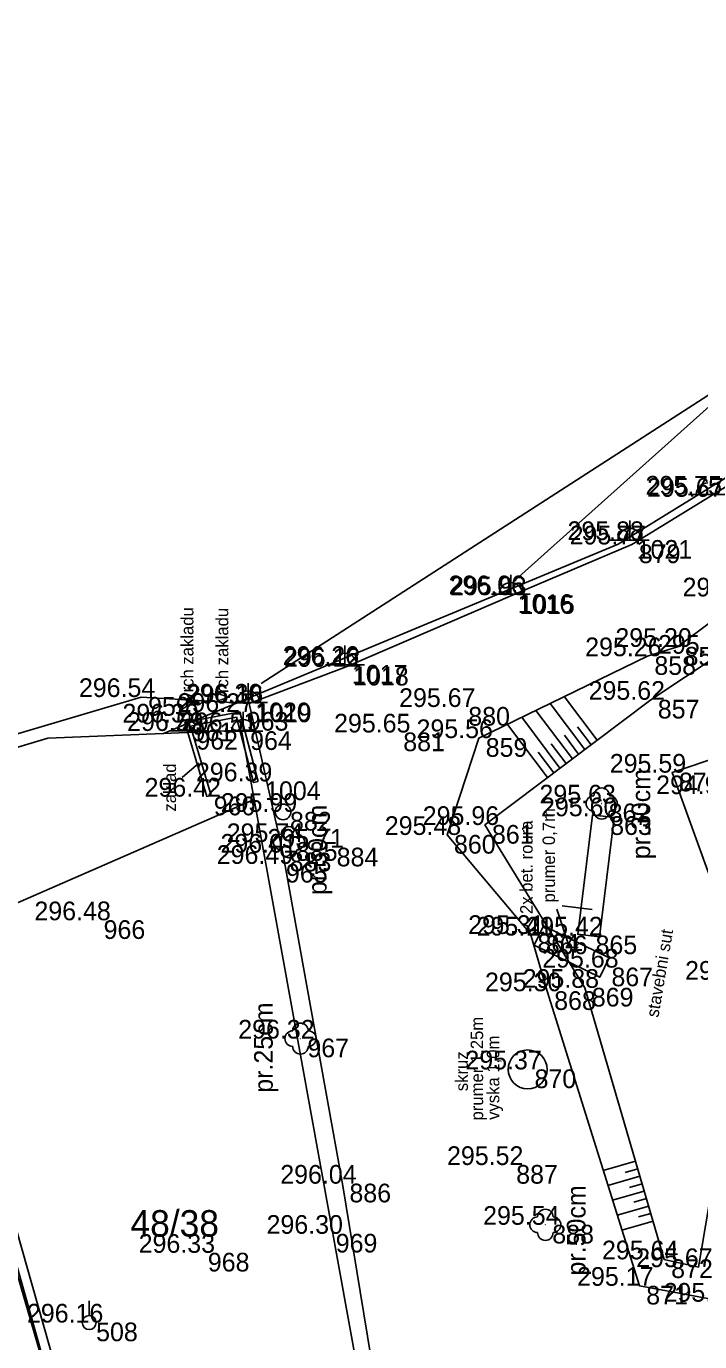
# Model space of a CAD drawing. Extents: x -599970 to -599524, y -1154772 to -1154457.
# Drawn here: x -599787.3 to -599765.66, y -1154639.75 to -1154597.51 of the extents above; entities that cross this region are included whole.
import ezdxf

# ---------------------------------------------------------------- set-up
doc = ezdxf.new("R2010")
doc.units = 0
for name, color, linetype in [('Z-KANALIZACNI SACHTY VPUSTI', 7, 'Continuous'), ('Z-KATASTRALNI MAPA', 7, 'Continuous'), ('Z-OCHRANNA TYC VODOVODU', 7, 'Continuous'), ('Z-PLOT DRATENY', 7, 'Continuous'), ('Z-PODROBNE BODY', 7, 'Continuous'), ('Z-PODROBNE BODY-CISLO', 7, 'Continuous'), ('Z-PODROBNE BODY-VYSKA', 7, 'Continuous'), ('Z-POPISY OBJEKTU A ZPEVNENYCH PLOCH', 7, 'Continuous'), ('Z-PRUMERY KMENU STROMU', 7, 'Continuous'), ('Z-SCHODY', 7, 'Continuous'), ('Z-SRAFOVANI SVAHU', 7, 'Continuous'), ('Z-STROMY ZNACKY KULTUR', 7, 'Continuous'), ('Z-TEPLOVODNI SACHTY SOUPATA', 7, 'Continuous'), ('Z-TERENNI HRANY PATY', 7, 'Continuous'), ('Z-VYSKOVE BODY', 7, 'Continuous'), ('Z-ZPEVNENE PLOCHY', 7, 'Continuous')]:
    doc.layers.add(name, color=color, linetype=linetype)

msp = doc.modelspace()

# ---------------------------------------------------------------- linework, layer by layer
at = {"layer": 'Z-KANALIZACNI SACHTY VPUSTI'}
msp.add_circle((-599779.05, -1154622.74), 0.25, dxfattribs=at)
at = {"layer": 'Z-KATASTRALNI MAPA'}
for p, q in [((-599741.29, -1154597.51), (-599768.28, -1154614.14)), ((-599768.28, -1154614.14), (-599782.89, -1154620.22)), ((-599779.98, -1154622.34), (-599791.41, -1154627.32)), ((-599776.02, -1154644.14), (-599779.98, -1154622.34))]:
    msp.add_line(p, q, dxfattribs=at)
for points in [[(-599779.98, -1154622.34), (-599780.38, -1154620.12), (-599782.89, -1154620.22)], [(-599782.89, -1154620.22), (-599786.61, -1154620.37), (-599830.02, -1154633.4)], [(-599784.88, -1154646.97), (-599789.9, -1154629.2), (-599790.77, -1154629.45)]]:
    msp.add_lwpolyline(points, dxfattribs=at)
at = {"layer": 'Z-OCHRANNA TYC VODOVODU'}
msp.add_line((-599785.28, -1154638.915), (-599785.28, -1154638.444), dxfattribs=at)
msp.add_circle((-599785.28, -1154639.14), 0.225, dxfattribs=at)
at = {"layer": 'Z-PLOT DRATENY'}
for points in [[(-599741.2, -1154597.57), (-599748.19, -1154602.02), (-599750.03, -1154603.24), (-599757.54, -1154607.83), (-599759.8, -1154609.21), (-599765.35, -1154612.62), (-599767.84, -1154614.15), (-599771.68, -1154615.78), (-599777.02, -1154618.08), (-599780.14, -1154619.26), (-599783.61, -1154619.05), (-599791.83, -1154621.49)], [(-599780.14, -1154619.26), (-599779.06, -1154624.05), (-599777.14, -1154634.68), (-599775.65, -1154643.75), (-599773.83, -1154653.48), (-599771.85, -1154661.81), (-599770.19, -1154672.08)], [(-599790.59, -1154625.68), (-599789.41, -1154629.89), (-599785.15, -1154644.86), (-599782.34, -1154653.87), (-599779.13, -1154664.86), (-599776.51, -1154673.7), (-599770.19, -1154672.08), (-599762.65, -1154670.15), (-599753.18, -1154667.49), (-599743.82, -1154665.08), (-599731.66, -1154661.71), (-599725.96, -1154660.31)]]:
    msp.add_lwpolyline(points, dxfattribs=at)
at = {"layer": 'Z-PODROBNE BODY'}
for p, q in [((-599767.91, -1154614.01), (-599767.91, -1154614.01)), ((-599767.84, -1154614.15), (-599767.84, -1154614.15)), ((-599771.73, -1154615.75), (-599771.73, -1154615.75)), ((-599771.68, -1154615.78), (-599771.68, -1154615.78)), ((-599766.37, -1154617.44), (-599766.37, -1154617.44)), ((-599777.06, -1154618.02), (-599777.06, -1154618.02)), ((-599767.34, -1154617.74), (-599767.34, -1154617.74)), ((-599777.02, -1154618.08), (-599777.02, -1154618.08)), ((-599783.61, -1154619.05), (-599783.61, -1154619.05)), ((-599780.17, -1154619.23), (-599780.17, -1154619.23)), ((-599780.14, -1154619.26), (-599780.14, -1154619.26)), ((-599767.23, -1154619.14), (-599767.23, -1154619.14)), ((-599780.44, -1154619.53), (-599780.44, -1154619.53)), ((-599773.32, -1154619.37), (-599773.32, -1154619.37)), ((-599782.21, -1154619.87), (-599782.21, -1154619.87)), ((-599782.06, -1154620.14), (-599782.06, -1154620.14)), ((-599780.33, -1154620.15), (-599780.33, -1154620.15)), ((-599775.41, -1154620.19), (-599775.41, -1154620.19)), ((-599772.76, -1154620.37), (-599772.76, -1154620.37)), ((-599779.85, -1154621.76), (-599779.85, -1154621.76)), ((-599766.55, -1154621.48), (-599766.55, -1154621.48)), ((-599781.5, -1154622.25), (-599781.5, -1154622.25)), ((-599768.81, -1154622.47), (-599768.81, -1154622.47)), ((-599779.05, -1154622.74), (-599779.05, -1154622.74)), ((-599768.76, -1154622.88), (-599768.76, -1154622.88)), ((-599773.78, -1154623.48), (-599773.78, -1154623.48)), ((-599772.56, -1154623.16), (-599772.56, -1154623.16)), ((-599778.86, -1154623.71), (-599778.86, -1154623.71)), ((-599777.55, -1154623.89), (-599777.55, -1154623.89)), ((-599779.06, -1154624.05), (-599779.06, -1154624.05)), ((-599779.18, -1154624.41), (-599779.18, -1154624.41)), ((-599785.04, -1154626.22), (-599785.04, -1154626.22)), ((-599771.1, -1154626.66), (-599771.1, -1154626.66)), ((-599770.83, -1154626.71), (-599770.83, -1154626.71)), ((-599769.23, -1154626.71), (-599769.23, -1154626.71)), ((-599768.72, -1154627.74), (-599768.72, -1154627.74)), ((-599770.56, -1154628.5), (-599770.56, -1154628.5)), ((-599769.35, -1154628.39), (-599769.35, -1154628.39)), ((-599778.49, -1154630.02), (-599778.49, -1154630.02)), ((-599771.19, -1154631.01), (-599771.19, -1154631.01)), ((-599771.78, -1154634.08), (-599771.78, -1154634.08)), ((-599777.14, -1154634.68), (-599777.14, -1154634.68)), ((-599770.62, -1154636), (-599770.62, -1154636)), ((-599777.58, -1154636.29), (-599777.58, -1154636.29)), ((-599781.69, -1154636.9), (-599781.69, -1154636.9)), ((-599766.8, -1154637.11), (-599766.8, -1154637.11)), ((-599765.7, -1154637.36), (-599765.7, -1154637.36)), ((-599767.6, -1154637.96), (-599767.6, -1154637.96)), ((-599785.28, -1154639.14), (-599785.28, -1154639.14))]:
    msp.add_line(p, q, dxfattribs=at)
at = {"layer": 'Z-POPISY OBJEKTU A ZPEVNENYCH PLOCH'}
msp.add_line((-599782.29, -1154621.63), (-599781.76, -1154621.17), dxfattribs=at)
at = {"layer": 'Z-SCHODY'}
for p, q in [((-599770.25, -1154625.86), (-599769.84, -1154627.09)), ((-599770.08, -1154625.76), (-599769.12, -1154625.87))]:
    msp.add_line(p, q, dxfattribs=at)
msp.add_circle((-599771.19, -1154631.01), 0.625, dxfattribs=at)
at = {"layer": 'Z-SRAFOVANI SVAHU'}
for points in [[(-599769.35, -1154620.74), (-599770.47, -1154619.26)], [(-599768.95, -1154620.44), (-599770.01, -1154619.04)], [(-599770.15, -1154621.34), (-599771.38, -1154619.7)], [(-599769.75, -1154621.04), (-599770.93, -1154619.48)], [(-599770.55, -1154621.64), (-599771.84, -1154619.93)], [(-599769.15, -1154620.59), (-599769.59, -1154620.01)], [(-599769.95, -1154621.19), (-599770.43, -1154620.55)], [(-599769.55, -1154620.89), (-599770.01, -1154620.28)], [(-599770.35, -1154621.49), (-599770.85, -1154620.82)], [(-599767.72, -1154633.96), (-599768.76, -1154634.26)], [(-599767.58, -1154634.44), (-599768.61, -1154634.74)], [(-599767.65, -1154634.2), (-599768.06, -1154634.32)], [(-599767.44, -1154634.92), (-599768.46, -1154635.21)], [(-599767.51, -1154634.68), (-599767.92, -1154634.8)], [(-599767.37, -1154635.16), (-599767.78, -1154635.27)], [(-599767.3, -1154635.4), (-599768.31, -1154635.69)], [(-599767.23, -1154635.64), (-599767.63, -1154635.75)], [(-599767.16, -1154635.88), (-599768.16, -1154636.17)]]:
    msp.add_lwpolyline(points, dxfattribs=at)
at = {"layer": 'Z-STROMY ZNACKY KULTUR'}
for centre in [(-599768.81, -1154622.47), (-599778.86, -1154623.71), (-599778.49, -1154630.02), (-599770.62, -1154636)]:
    msp.add_circle(centre, 0.00025, dxfattribs=at)
for centre, start, end in [((-599769.06, -1154622.47), 90, 270), ((-599768.81, -1154622.22), 0, 180), ((-599768.56, -1154622.47), 270, 90), ((-599768.81, -1154622.72), 180, 360), ((-599779.11, -1154623.71), 90, 270), ((-599778.86, -1154623.46), 0, 180), ((-599778.61, -1154623.71), 270, 90), ((-599778.86, -1154623.96), 180, 360), ((-599778.74, -1154630.02), 90, 270), ((-599778.49, -1154629.77), 0, 180), ((-599778.24, -1154630.02), 270, 90), ((-599778.49, -1154630.27), 180, 360), ((-599770.87, -1154636), 90, 270), ((-599770.62, -1154635.75), 0, 180), ((-599770.37, -1154636), 270, 90), ((-599770.62, -1154636.25), 180, 360)]:
    msp.add_arc(centre, 0.25, start, end, dxfattribs=at)
at = {"layer": 'Z-TEPLOVODNI SACHTY SOUPATA'}
for points in [[(-599768.76, -1154622.88), (-599769.11, -1154622.84), (-599769.58, -1154626.67), (-599769.23, -1154626.71)], [(-599768.76, -1154622.88), (-599768.41, -1154622.92), (-599768.88, -1154626.75), (-599769.23, -1154626.71)], [(-599770.83, -1154626.71), (-599770.68, -1154626.4), (-599768.57, -1154627.43), (-599768.72, -1154627.74)], [(-599770.83, -1154626.71), (-599770.98, -1154627.02), (-599768.87, -1154628.05), (-599768.72, -1154627.74)]]:
    msp.add_lwpolyline(points, dxfattribs=at)
at = {"layer": 'Z-TERENNI HRANY PATY'}
for points in [[(-599759.17, -1154619.3), (-599759.72, -1154618.39), (-599761.8, -1154615.49), (-599764.21, -1154615.82), (-599766.37, -1154617.44), (-599767.34, -1154617.74), (-599772.76, -1154620.37), (-599773.78, -1154623.48), (-599771.1, -1154626.66), (-599770.56, -1154628.5), (-599767.6, -1154637.96), (-599764.82, -1154638.47)], [(-599760.06, -1154619.3), (-599760.06, -1154618.64), (-599762.33, -1154616.65), (-599765, -1154617.66), (-599767.23, -1154619.14), (-599772.56, -1154623.16), (-599769.35, -1154628.39), (-599766.8, -1154637.11), (-599765.7, -1154637.36), (-599764.13, -1154628.13), (-599766.55, -1154621.48), (-599760.06, -1154619.3)]]:
    msp.add_lwpolyline(points, dxfattribs=at)
at = {"layer": 'Z-VYSKOVE BODY'}
for p, q in [((-599764.88, -1154609.04), (-599779.75, -1154618.62)), ((-599764.74, -1154609.16), (-599771.47, -1154615.19)), ((-599764.775, -1154612.55), (-599766.025, -1154612.55)), ((-599766.025, -1154612.55), (-599765.4, -1154612.55)), ((-599767.91, -1154613.385), (-599767.91, -1154613.635)), ((-599767.91, -1154613.635), (-599767.91, -1154613.385)), ((-599767.91, -1154614.01), (-599767.91, -1154613.385)), ((-599767.91, -1154613.385), (-599767.91, -1154613.635)), ((-599767.285, -1154614.01), (-599768.535, -1154614.01)), ((-599768.535, -1154614.01), (-599767.91, -1154614.01)), ((-599767.285, -1154614.01), (-599767.91, -1154614.01)), ((-599771.73, -1154615.125), (-599771.73, -1154615.375)), ((-599771.73, -1154615.375), (-599771.73, -1154615.125)), ((-599771.73, -1154615.75), (-599771.73, -1154615.125)), ((-599771.73, -1154615.125), (-599771.73, -1154615.375)), ((-599771.105, -1154615.75), (-599772.355, -1154615.75)), ((-599772.355, -1154615.75), (-599771.73, -1154615.75)), ((-599771.105, -1154615.75), (-599771.73, -1154615.75)), ((-599777.06, -1154617.395), (-599777.06, -1154617.645)), ((-599777.06, -1154617.645), (-599777.06, -1154617.395)), ((-599777.06, -1154618.02), (-599777.06, -1154617.395)), ((-599777.06, -1154617.395), (-599777.06, -1154617.645)), ((-599776.435, -1154618.02), (-599777.685, -1154618.02)), ((-599777.685, -1154618.02), (-599777.06, -1154618.02)), ((-599776.435, -1154618.02), (-599777.06, -1154618.02)), ((-599780.17, -1154618.605), (-599780.17, -1154618.855)), ((-599780.17, -1154618.855), (-599780.17, -1154618.605)), ((-599780.17, -1154619.23), (-599780.17, -1154618.605)), ((-599780.17, -1154618.605), (-599780.17, -1154618.855)), ((-599779.545, -1154619.23), (-599780.795, -1154619.23)), ((-599780.795, -1154619.23), (-599780.17, -1154619.23)), ((-599779.545, -1154619.23), (-599780.17, -1154619.23)), ((-599782.06, -1154619.515), (-599782.06, -1154619.765)), ((-599782.06, -1154619.765), (-599782.06, -1154619.515)), ((-599782.06, -1154620.14), (-599782.06, -1154619.515)), ((-599782.06, -1154619.515), (-599782.06, -1154619.765)), ((-599780.33, -1154619.525), (-599780.33, -1154619.775)), ((-599780.33, -1154619.775), (-599780.33, -1154619.525)), ((-599780.33, -1154620.15), (-599780.33, -1154619.525)), ((-599780.33, -1154619.525), (-599780.33, -1154619.775)), ((-599781.435, -1154620.14), (-599782.685, -1154620.14)), ((-599782.685, -1154620.14), (-599782.06, -1154620.14)), ((-599781.435, -1154620.14), (-599782.06, -1154620.14)), ((-599779.705, -1154620.15), (-599780.955, -1154620.15)), ((-599780.955, -1154620.15), (-599780.33, -1154620.15)), ((-599779.705, -1154620.15), (-599780.33, -1154620.15))]:
    msp.add_line(p, q, dxfattribs=at)
for centre, start, end in [((-599765.4, -1154612.55), 90, 180), ((-599767.91, -1154614.01), 90, 180), ((-599767.91, -1154614.01), 0, 90), ((-599771.73, -1154615.75), 90, 180), ((-599771.73, -1154615.75), 0, 90), ((-599777.06, -1154618.02), 90, 180), ((-599777.06, -1154618.02), 0, 90), ((-599780.17, -1154619.23), 90, 180), ((-599780.17, -1154619.23), 0, 90), ((-599782.06, -1154620.14), 90, 180), ((-599782.06, -1154620.14), 0, 90), ((-599780.33, -1154620.15), 90, 180), ((-599780.33, -1154620.15), 0, 90)]:
    msp.add_arc(centre, 0.375, start, end, dxfattribs=at)
at = {"layer": 'Z-ZPEVNENE PLOCHY'}
for points in [[(-599781.5, -1154622.25), (-599782.21, -1154619.87), (-599780.44, -1154619.53), (-599779.85, -1154621.76)], [(-599781.5, -1154622.25), (-599781.36, -1154622.21), (-599782.02, -1154619.99), (-599780.55, -1154619.7), (-599780, -1154621.8), (-599779.85, -1154621.76)], [(-599776.8, -1154674.93), (-599776.98, -1154673.98), (-599779.61, -1154665.08), (-599782.84, -1154653.93), (-599785.44, -1154645), (-599789.78, -1154630.07), (-599790.16, -1154628.81)]]:
    msp.add_lwpolyline(points, dxfattribs=at)

# ---------------------------------------------------------------- texts
at = {"layer": 'Z-KATASTRALNI MAPA'}
msp.add_text('48/38', height=0.85, dxfattribs=at).set_placement((-599783.954, -1154636.38))
at = {"layer": 'Z-PODROBNE BODY-CISLO'}
for s, p in [(' 1021', (-599767.91, -1154614.61)), (' 879', (-599767.84, -1154614.75)), (' 1016', (-599771.73, -1154616.35)), (' 1015', (-599771.68, -1154616.38)), (' 855', (-599766.37, -1154618.04)), (' 1017', (-599777.06, -1154618.62)), (' 858', (-599767.34, -1154618.34)), (' 1018', (-599777.02, -1154618.68)), (' 959', (-599783.61, -1154619.65)), (' 1020', (-599780.17, -1154619.83)), (' 1019', (-599780.14, -1154619.86)), (' 857', (-599767.23, -1154619.74)), (' 963', (-599780.44, -1154620.13)), (' 880', (-599773.32, -1154619.97)), (' 961', (-599782.21, -1154620.47)), (' 962', (-599782.06, -1154620.74)), (' 964', (-599780.33, -1154620.75)), (' 881', (-599775.41, -1154620.79)), (' 859', (-599772.76, -1154620.97)), (' 1004', (-599779.85, -1154622.36)), (' 878', (-599766.55, -1154622.08)), (' 960', (-599781.5, -1154622.85)), (' 862', (-599768.81, -1154623.07)), (' 882', (-599779.05, -1154623.34)), (' 863', (-599768.76, -1154623.48)), (' 860', (-599773.78, -1154624.08)), (' 861', (-599772.56, -1154623.76)), (' 885', (-599778.86, -1154624.31)), (' 884', (-599777.55, -1154624.49)), (' 883', (-599779.06, -1154624.65)), (' 965', (-599779.18, -1154625.01)), (' 966', (-599785.04, -1154626.82)), (' 864', (-599771.1, -1154627.26)), (' 866', (-599770.83, -1154627.31)), (' 865', (-599769.23, -1154627.31)), (' 867', (-599768.72, -1154628.34)), (' 868', (-599770.56, -1154629.1)), (' 869', (-599769.35, -1154628.99)), (' 967', (-599778.49, -1154630.62)), (' 870', (-599771.19, -1154631.61)), (' 887', (-599771.78, -1154634.68)), (' 886', (-599777.14, -1154635.28)), (' 888', (-599770.62, -1154636.6)), (' 969', (-599777.58, -1154636.89)), (' 968', (-599781.69, -1154637.5)), (' 872', (-599766.8, -1154637.71)), (' 871', (-599767.6, -1154638.56)), (' 508', (-599785.28, -1154639.74))]:
    msp.add_text(s, height=0.6, dxfattribs=at).set_placement(p)
at = {"layer": 'Z-PODROBNE BODY-VYSKA'}
for s, p in [('295.75 ', (-599767.4, -1154612.55)), ('295.67 ', (-599767.35, -1154612.62)), ('295.88 ', (-599769.91, -1154614.01)), ('295.77 ', (-599769.84, -1154614.15)), ('296.06 ', (-599773.73, -1154615.75)), ('295.93 ', (-599773.68, -1154615.78)), ('295.11 ', (-599766.21, -1154615.82)), ('295.26 ', (-599769.34, -1154617.74)), ('295.20 ', (-599768.37, -1154617.44)), ('295.52 ', (-599767, -1154617.66)), ('296.26 ', (-599779.06, -1154618.02)), ('296.12 ', (-599779.02, -1154618.08)), ('296.54 ', (-599785.61, -1154619.05)), ('296.30 ', (-599782.17, -1154619.23)), ('296.16 ', (-599782.14, -1154619.26)), ('295.67 ', (-599775.32, -1154619.37)), ('295.62 ', (-599769.23, -1154619.14)), ('296.39 ', (-599784.21, -1154619.87)), ('296.27 ', (-599782.44, -1154619.53)), ('296.59 ', (-599784.06, -1154620.14)), ('296.51 ', (-599782.33, -1154620.15)), ('295.65 ', (-599777.41, -1154620.19)), ('295.56 ', (-599774.76, -1154620.37)), ('295.59 ', (-599768.55, -1154621.48)), ('296.39 ', (-599781.85, -1154621.76)), ('296.42 ', (-599783.5, -1154622.25)), ('294.95 ', (-599767.06, -1154622.17)), ('295.99 ', (-599781.05, -1154622.74)), ('295.63 ', (-599770.81, -1154622.47)), ('295.96 ', (-599774.56, -1154623.16)), ('295.60 ', (-599770.76, -1154622.88)), ('295.74 ', (-599780.86, -1154623.71)), ('295.48 ', (-599775.78, -1154623.48)), ('296.01 ', (-599781.06, -1154624.05)), ('295.71 ', (-599779.55, -1154623.89)), ('296.49 ', (-599781.18, -1154624.41)), ('296.48 ', (-599787.04, -1154626.22)), ('295.31 ', (-599773.1, -1154626.66)), ('295.41 ', (-599772.83, -1154626.71)), ('295.42 ', (-599771.23, -1154626.71)), ('295.68 ', (-599770.72, -1154627.74)), ('295.68 ', (-599766.13, -1154628.13)), ('295.30 ', (-599772.56, -1154628.5)), ('295.88 ', (-599771.35, -1154628.39)), ('296.32 ', (-599780.49, -1154630.02)), ('295.37 ', (-599773.19, -1154631.01)), ('295.52 ', (-599773.78, -1154634.08)), ('296.04 ', (-599779.14, -1154634.68)), ('296.30 ', (-599779.58, -1154636.29)), ('295.54 ', (-599772.62, -1154636)), ('296.33 ', (-599783.69, -1154636.9)), ('295.64 ', (-599768.8, -1154637.11)), ('295.67 ', (-599767.7, -1154637.36)), ('295.17 ', (-599769.6, -1154637.96)), ('295.07 ', (-599766.82, -1154638.47)), ('296.16 ', (-599787.28, -1154639.14))]:
    msp.add_text(s, height=0.6, dxfattribs=at).set_placement(p)
at = {"layer": 'Z-POPISY OBJEKTU A ZPEVNENYCH PLOCH'}
for s, rotation, p in [('zaklad', 90, (-599782.49, -1154622.73)), ('stavebni sut', 80.3465, (-599766.99, -1154629.36)), ('prumer 1,25m', 90, (-599772.62, -1154632.65)), ('vyska 1,0m', 90, (-599772.1, -1154632.63))]:
    msp.add_text(s, height=0.4, rotation=rotation, dxfattribs=at).set_placement(p)
at = {"layer": 'Z-PRUMERY KMENU STROMU'}
for s, p in [('pr.30cm', (-599767.25, -1154624.26)), ('pr.50cm', (-599777.65, -1154625.41)), ('pr.25cm', (-599779.38, -1154631.76)), ('pr.50cm', (-599769.33, -1154637.63))]:
    msp.add_text(s, height=0.6, rotation=90, dxfattribs=at).set_placement(p)
at = {"layer": 'Z-SCHODY'}
for s, p in [('prumer 0,7m', (-599770.31, -1154625.65)), ('2x bet. roura', (-599771.03, -1154626.02)), ('skruz', (-599773.11, -1154631.71))]:
    msp.add_text(s, height=0.4, rotation=90, dxfattribs=at).set_placement(p)
at = {"layer": 'Z-VYSKOVE BODY'}
for p in [(-599781.93, -1154619.17), (-599780.81, -1154619.19)]:
    msp.add_text('vrch zakladu', height=0.4, rotation=90, dxfattribs=at).set_placement(p)

doc.saveas('drawing.dxf')
